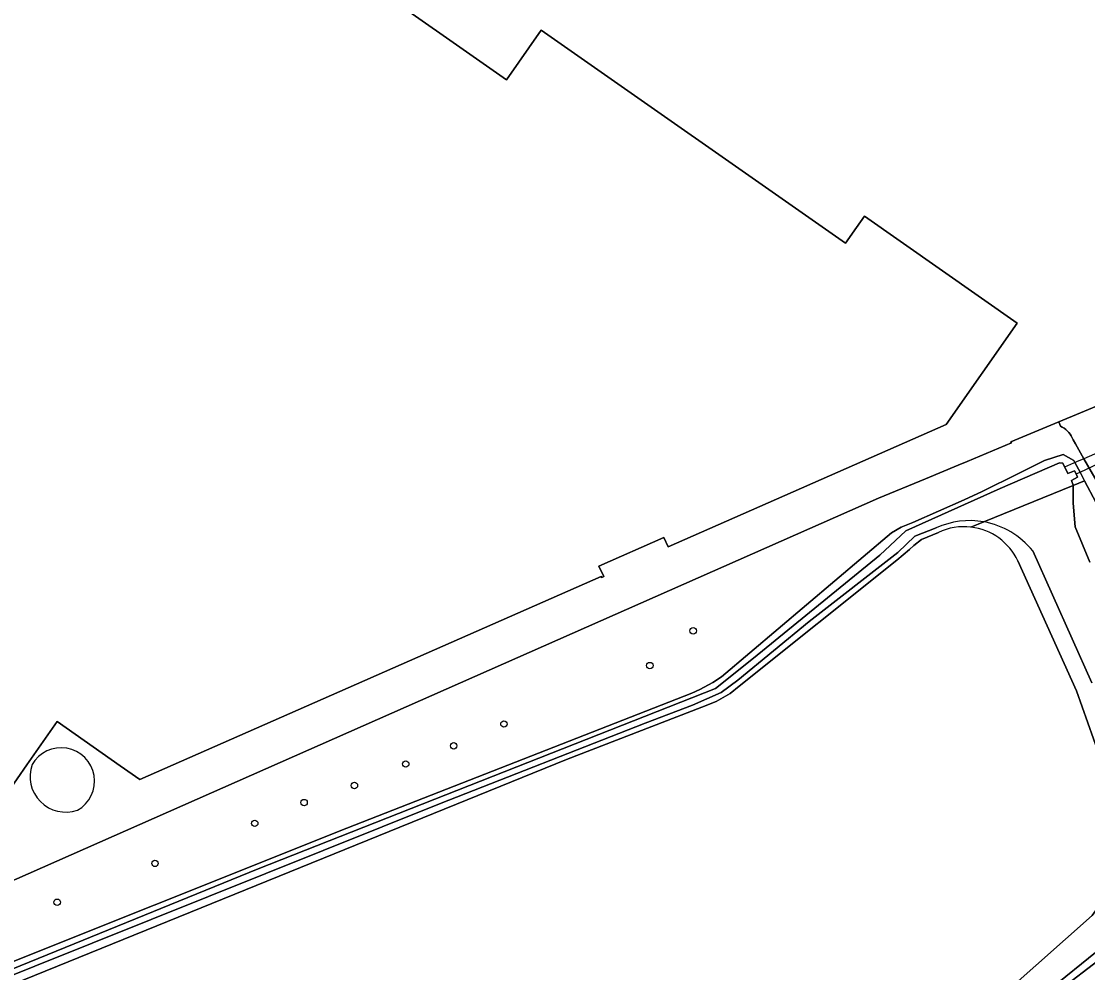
# Model space of a CAD drawing. Extents: x 155018 to 156648, y 383979 to 385733.
# Drawn here: x 155718.4 to 155880, y 384647.2 to 384791.5 of the extents above; entities that cross this region are included whole.
import ezdxf

# ---------------------------------------------------------------- set-up
doc = ezdxf.new("R2010")
doc.units = 0
for name, color, linetype in [('IMGEO_Boom', 7, 'Continuous'), ('IMGEO_Duiker', 7, 'Continuous'), ('IMGEO_Erf', 7, 'Continuous'), ('IMGEO_Groenvoorziening', 7, 'Continuous'), ('IMGEO_Hek', 7, 'Continuous'), ('IMGEO_Loofbos', 7, 'Continuous'), ('IMGEO_Oever', 7, 'Continuous'), ('IMGEO_Opslagtank', 7, 'Continuous'), ('IMGEO_Pand', 7, 'Continuous'), ('IMGEO_Voetpad_open', 7, 'Continuous'), ('IMGEO_Waterloop', 7, 'Continuous')]:
    doc.layers.add(name, color=color, linetype=linetype)

msp = doc.modelspace()

# ---------------------------------------------------------------- linework, layer by layer
at = {"layer": 'IMGEO_Boom'}
for centre in [(155820.19, 384699.06), (155813.62, 384693.79), (155791.52, 384684.93), (155783.9, 384681.62), (155776.63, 384678.87), (155768.85, 384675.6), (155761.23, 384673.02), (155753.75, 384669.87), (155738.64, 384663.8), (155723.81, 384657.9)]:
    msp.add_circle(centre, 0.489, dxfattribs=at)
at = {"layer": 'IMGEO_Duiker'}
for points in [[(155887.81, 384728.85), (155886.53, 384728.28), (155885.73, 384727.93), (155879.41, 384725.16), (155878.29, 384724.66), (155876.46, 384723.86)], [(155878.21, 384722.85), (155878.81, 384723.13), (155886.98, 384726.98), (155887.25, 384727.11)]]:
    msp.add_lwpolyline(points, dxfattribs=at)
at = {"layer": 'IMGEO_Erf'}
for points in [[(155667.02, 384853.62), (155588.11, 384741.16), (155588.22, 384741.11), (155586.79, 384739.09), (155582.63, 384733.19), (155582.42, 384732.89), (155582.32, 384732.95), (155581.82, 384732.24), (155580.18, 384729.71), (155581.4, 384728.86), (155583.8, 384727.24), (155587.68, 384724.53), (155589.4, 384726.99), (155674.51, 384667.39), (155696.4, 384652.06), (155846.08, 384718.2), (155848.29, 384719.15), (155855.39, 384722.11), (155860.34, 384724.18), (155861.71, 384724.75), (155868.42, 384727.55), (155868.34, 384727.73), (155875.62, 384730.75), (155882.78, 384733.72)], [(155702.83, 384844.99), (155791.89, 384782.58), (155797.17, 384790.14), (155843.27, 384757.84), (155844.93, 384760.22), (155846.14, 384761.95), (155869.31, 384745.72), (155858.53, 384730.34), (155816.39, 384711.78), (155815.74, 384713.19), (155805.89, 384708.85), (155806.64, 384707.28), (155806.34, 384707.13), (155806.26, 384707.32), (155736.34, 384676.51), (155733.37, 384678.59), (155723.82, 384685.29), (155719.24, 384678.73), (155711.84, 384668.12)]]:
    msp.add_lwpolyline(points, dxfattribs=at)
for centre, radius, start, end in [((155724.41, 384676.27), 5.06, 299.2515, 150.4407), ((155725.1, 384676.97), 5.4, 160.51, 289.1822)]:
    msp.add_arc(centre, radius, start, end, dxfattribs=at)
at = {"layer": 'IMGEO_Groenvoorziening'}
for points in [[(155911.86, 384669.01), (155879.41, 384725.16), (155878.12, 384727.39), (155877.76, 384728.04), (155877.63, 384728.33), (155877.47, 384728.62), (155877.3, 384728.88), (155877.1, 384729.14), (155876.88, 384729.37), (155876.65, 384729.59), (155876.39, 384729.78), (155876.12, 384729.96), (155875.84, 384730.11), (155875.62, 384730.75), (155868.34, 384727.73), (155868.42, 384727.55), (155861.71, 384724.75), (155860.34, 384724.18), (155855.39, 384722.11), (155848.29, 384719.15), (155846.08, 384718.2), (155696.4, 384652.06)], [(155680.32, 384634.22), (155767.69, 384669.12), (155819.98, 384689.6), (155821.21, 384690.14), (155823.18, 384691.24), (155824.47, 384692.1), (155850.23, 384713.9), (155851.73, 384714.79), (155853.48, 384715.48), (155861.25, 384718.94), (155863.98, 384720.2), (155869.47, 384722.89), (155873.42, 384724.9), (155876.28, 384725.82), (155877.89, 384724.88), (155878.04, 384724.59), (155878.81, 384723.13), (155879.08, 384722.61), (155879.51, 384721.8), (155884.79, 384711.78)]]:
    msp.add_lwpolyline(points, dxfattribs=at)
at = {"layer": 'IMGEO_Hek'}
for points in [[(155883.13, 384733.87), (155882.78, 384733.72), (155875.62, 384730.75), (155868.34, 384727.73), (155868.42, 384727.55), (155861.71, 384724.75), (155860.34, 384724.18)], [(155860.34, 384724.18), (155855.39, 384722.11)], [(155855.39, 384722.11), (155848.29, 384719.15), (155846.08, 384718.2), (155696.4, 384652.06), (155674.51, 384667.39)]]:
    msp.add_lwpolyline(points, dxfattribs=at)
at = {"layer": 'IMGEO_Loofbos'}
for points in [[(155857.35, 384713.99), (155854.8, 384712.92), (155853.61, 384711.99), (155852.95, 384711.41), (155851.05, 384709.75), (155827.17, 384690.68), (155825.78, 384689.54), (155823.66, 384688.32), (155821.52, 384687.5), (155800.98, 384679.55), (155636.47, 384612.75), (155630.51, 384609.28), (155627.65, 384607.28), (155624.81, 384604.61), (155618.39, 384599.07), (155609.39, 384591.26), (155593.2, 384574.54), (155587.34, 384568.47)], [(155735.17, 384564.98), (155736.7, 384565.84), (155755.42, 384578.56), (155789.93, 384598.77), (155809.85, 384608.66), (155828.91, 384618.79), (155851.21, 384633.22), (155868.07, 384644.73), (155880.67, 384655.91), (155884.29, 384661), (155885.6, 384664.42), (155886.02, 384668.12), (155878.3, 384689.95), (155869.41, 384709.65)]]:
    msp.add_lwpolyline(points, dxfattribs=at)
for centre, radius, start, end in [((155861.21, 384705.78), 9.07, 83.2012, 115.211), ((155861.21, 384705.79), 9.06, 25.2172, 83.1963)]:
    msp.add_arc(centre, radius, start, end, dxfattribs=at)
at = {"layer": 'IMGEO_Oever'}
for points in [[(155638.33, 384615.7), (155754.28, 384662.98), (155823.58, 384690.32), (155829.35, 384694.91), (155848.46, 384710.53), (155852.44, 384714.22), (155866.7, 384720.63), (155875.71, 384724.51), (155876.22, 384724.47), (155876.95, 384722.89), (155877.99, 384723.3), (155878.21, 384722.85), (155878.44, 384722.38), (155877.53, 384721.86), (155877.77, 384721.13), (155877.77, 384721.09), (155879.51, 384721.8), (155879.08, 384722.61), (155878.81, 384723.13), (155878.04, 384724.59), (155877.89, 384724.88), (155876.28, 384725.82), (155873.42, 384724.9), (155869.47, 384722.89), (155863.98, 384720.2), (155861.25, 384718.94), (155853.48, 384715.48), (155851.73, 384714.79), (155850.23, 384713.9), (155824.47, 384692.1), (155823.18, 384691.24), (155821.21, 384690.14), (155819.98, 384689.6), (155767.69, 384669.12), (155680.32, 384634.22)], [(155784.94, 384576.48), (155841.9, 384615.58), (155882.47, 384646.1), (155889.73, 384651.29), (155905.56, 384662.59), (155908.96, 384663.07), (155911.59, 384664.22), (155911.93, 384666.12), (155911.4, 384666.97), (155910.69, 384668.09), (155910.64, 384668.14), (155908.46, 384670.04), (155905.32, 384672.21), (155890.56, 384700.59), (155884.79, 384711.78), (155879.51, 384721.8), (155877.77, 384721.09)], [(155877.77, 384721.09), (155877.79, 384718.41), (155878.08, 384714.83), (155880.29, 384709.46)], [(155857.03, 384714.67), (155853.8, 384713.42), (155851.18, 384710.94), (155837.78, 384700.45), (155826.95, 384691.57), (155824.45, 384689.71), (155820.07, 384687.79), (155812.9, 384685.08), (155781.77, 384672.85), (155632.73, 384613.03), (155627.43, 384610.64), (155623.9, 384607.71), (155585.99, 384569.91)], [(155864.23, 384715.58), (155862.29, 384714.79)], [(155862.29, 384714.79), (155864.23, 384715.58)], [(155587.34, 384568.47), (155593.2, 384574.54), (155609.39, 384591.26), (155618.39, 384599.07), (155624.81, 384604.61), (155627.65, 384607.28), (155630.51, 384609.28), (155636.47, 384612.75), (155800.98, 384679.55), (155821.52, 384687.5), (155823.66, 384688.32), (155825.78, 384689.54), (155827.17, 384690.68), (155851.05, 384709.75), (155852.95, 384711.41), (155853.61, 384711.99), (155854.8, 384712.92), (155857.35, 384713.99)], [(155880.62, 384691.15), (155871.64, 384711.17)], [(155869.41, 384709.65), (155878.3, 384689.95), (155886.02, 384668.12), (155885.6, 384664.42), (155884.29, 384661), (155880.67, 384655.91), (155868.07, 384644.73), (155851.21, 384633.22), (155828.91, 384618.79), (155809.85, 384608.66), (155789.93, 384598.77), (155755.42, 384578.56), (155736.7, 384565.84), (155735.17, 384564.98), (155731.69, 384563.01), (155727.13, 384559.11), (155725.04, 384554.7), (155726.27, 384552.12), (155732.86, 384546.32), (155733.14, 384546.07), (155737.69, 384539.97), (155745.56, 384546.23)], [(155885.58, 384652.16), (155872, 384641.72), (155851.19, 384626.05), (155833.99, 384613.16), (155809.18, 384596.36), (155787.52, 384581.74), (155765.89, 384566.28), (155752.6, 384556.13), (155747.67, 384551.66), (155738.33, 384543.65), (155734.42, 384547.42), (155734.04, 384547.83), (155731.62, 384549.81), (155729.55, 384553.33), (155736.14, 384558.15), (155743.05, 384561.97), (155761.15, 384574.65), (155782.89, 384587.61), (155806.37, 384601.46), (155831.68, 384615.44), (155850.43, 384627.2), (155871.34, 384642.33), (155884.35, 384652.84)]]:
    msp.add_lwpolyline(points, dxfattribs=at)
for centre, radius, start, end in [((155862.09, 384703.54), 12.23, 79.9317, 114.4594), ((155861.21, 384705.78), 9.07, 83.2012, 115.211), ((155861.21, 384705.79), 9.06, 25.2172, 83.1963), ((155862.08, 384703.54), 12.23, 38.5913, 79.889)]:
    msp.add_arc(centre, radius, start, end, dxfattribs=at)
at = {"layer": 'IMGEO_Opslagtank'}
for centre, radius, start, end in [((155724.41, 384676.27), 5.06, 299.2515, 150.4407), ((155725.1, 384676.97), 5.4, 160.51, 289.1822)]:
    msp.add_arc(centre, radius, start, end, dxfattribs=at)
at = {"layer": 'IMGEO_Pand'}
msp.add_lwpolyline([(155711.84, 384668.12), (155719.24, 384678.73), (155723.82, 384685.29), (155733.37, 384678.59), (155736.34, 384676.51), (155806.26, 384707.32), (155806.34, 384707.13), (155806.64, 384707.28), (155805.89, 384708.85), (155815.74, 384713.19), (155816.39, 384711.78), (155858.53, 384730.34), (155869.31, 384745.72), (155846.14, 384761.95), (155844.93, 384760.22), (155843.27, 384757.84), (155797.17, 384790.14), (155791.89, 384782.58), (155702.83, 384844.99)], dxfattribs=at)
at = {"layer": 'IMGEO_Voetpad_open'}
msp.add_lwpolyline([(155882.78, 384733.72), (155875.62, 384730.75), (155875.84, 384730.11), (155876.12, 384729.96), (155876.39, 384729.78), (155876.65, 384729.59), (155876.88, 384729.37), (155877.1, 384729.14), (155877.3, 384728.88), (155877.47, 384728.62), (155877.63, 384728.33), (155877.76, 384728.04), (155878.12, 384727.39), (155879.41, 384725.16), (155911.86, 384669.01)], dxfattribs=at)
at = {"layer": 'IMGEO_Waterloop'}
for points in [[(155864.23, 384715.58), (155877.77, 384721.09), (155877.77, 384721.13), (155877.53, 384721.86), (155878.44, 384722.38), (155878.21, 384722.85), (155877.99, 384723.3), (155876.95, 384722.89), (155876.22, 384724.47), (155875.71, 384724.51), (155866.7, 384720.63), (155852.44, 384714.22), (155848.46, 384710.53), (155829.35, 384694.91), (155823.58, 384690.32), (155754.28, 384662.98), (155638.33, 384615.7)], [(155877.77, 384721.09), (155864.23, 384715.58)], [(155880.29, 384709.46), (155878.08, 384714.83), (155877.79, 384718.41), (155877.77, 384721.09)], [(155585.99, 384569.91), (155623.9, 384607.71), (155627.43, 384610.64), (155632.73, 384613.03), (155781.77, 384672.85), (155812.9, 384685.08), (155820.07, 384687.79), (155824.45, 384689.71), (155826.95, 384691.57), (155837.78, 384700.45), (155851.18, 384710.94), (155853.8, 384713.42), (155857.03, 384714.67)], [(155871.64, 384711.17), (155880.62, 384691.15)], [(155884.35, 384652.84), (155871.34, 384642.33), (155850.43, 384627.2), (155831.68, 384615.44), (155806.37, 384601.46), (155782.89, 384587.61), (155761.15, 384574.65), (155743.05, 384561.97), (155736.14, 384558.15), (155729.55, 384553.33), (155731.62, 384549.81), (155734.04, 384547.83), (155734.42, 384547.42), (155738.33, 384543.65), (155747.67, 384551.66), (155752.6, 384556.13), (155765.89, 384566.28), (155787.52, 384581.74), (155809.18, 384596.36), (155833.99, 384613.16), (155851.19, 384626.05), (155872, 384641.72), (155885.58, 384652.16)]]:
    msp.add_lwpolyline(points, dxfattribs=at)
for centre, start, end in [((155862.09, 384703.54), 79.9317, 114.4594), ((155862.08, 384703.54), 38.5913, 79.889)]:
    msp.add_arc(centre, 12.23, start, end, dxfattribs=at)

doc.saveas('drawing.dxf')
